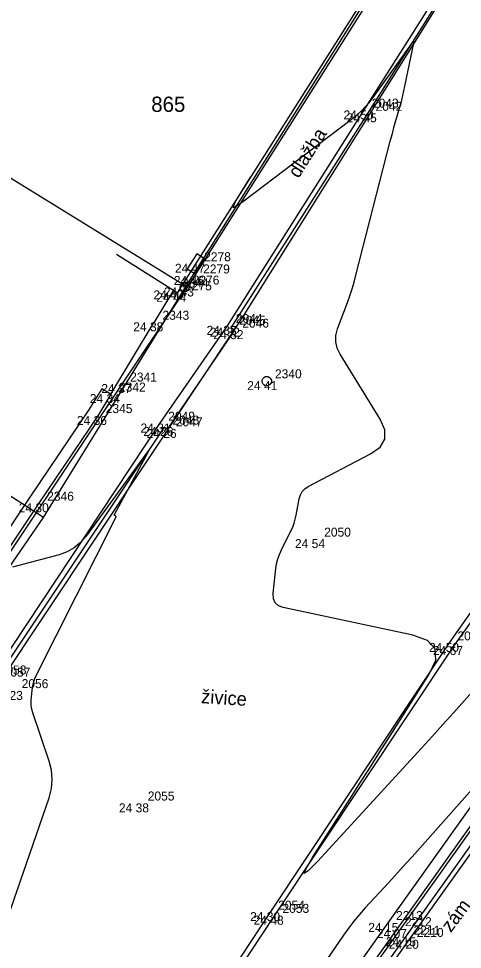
# Model space of a CAD drawing. Extents: x -702257 to -701487, y -1009871 to -1008841.
# Drawn here: x -701816.13 to -701803.78, y -1009459.56 to -1009433.63 of the extents above; entities that cross this region are included whole.
import ezdxf

# ---------------------------------------------------------------- set-up
doc = ezdxf.new("R2010")
doc.units = 0
for name, color, linetype in [('Ex_Minor Contours', 7, 'Continuous'), ('Z_body', 7, 'Continuous'), ('Z_body_cisla', 7, 'Continuous'), ('Z_body_vysky_redukovane', 7, 'Continuous'), ('Z_budova', 7, 'Continuous'), ('Z_katastr_cisla_stavebni', 7, 'Continuous'), ('Z_katastr_hranice', 7, 'Continuous'), ('Z_katastr_vnitrni_kresba', 7, 'Continuous'), ('Z_komunikace', 7, 'Continuous'), ('Z_obruba', 7, 'Continuous'), ('Z_pilire', 7, 'Continuous'), ('Z_ploty', 7, 'Continuous'), ('Z_popisy', 7, 'Continuous'), ('Z_rozhranni', 7, 'Continuous'), ('Z_site_kanalizace_znaky', 7, 'Continuous'), ('Z_site_vodovod_znaky', 7, 'Continuous'), ('Z_vstupy', 7, 'Continuous'), ('Z_zlabek', 7, 'Continuous')]:
    doc.layers.add(name, color=color, linetype=linetype)

# ---------------------------------------------------------------- blocks, each defined once
blk = doc.blocks.new('POINT_DISPLAY')
blk.add_line((0, 0), (0, 0))
blk = doc.blocks.new('Z15')
blk.add_circle((0, 0), 0.125)
blk = doc.blocks.new('Z666')
for p, q in [((-0.25, 0.13), (-0.25, -0.13)), ((0.25, 0.13), (-0.25, 0.13)), ((0.25, -0.13), (0.25, 0.13)), ((-0.25, -0.13), (0.25, -0.13))]:
    blk.add_line(p, q)
blk = doc.blocks.new('Z614')
for p, q in [((-0.13, 0.03), (-0.1, 0.08)), ((-0.13, -0.03), (-0.13, 0.03)), ((-0.1, 0.08), (-0.08, 0.1)), ((-0.08, 0.1), (-0.03, 0.13)), ((-0.03, 0.13), (0.03, 0.13)), ((0.03, 0.13), (0.08, 0.1)), ((0.08, 0.1), (0.1, 0.08)), ((0.1, 0.08), (0.13, 0.03)), ((0.13, 0.03), (0.13, -0.03)), ((-0.1, -0.08), (-0.13, -0.03)), ((-0.08, -0.1), (-0.1, -0.08)), ((-0.03, -0.13), (-0.08, -0.1)), ((0.03, -0.13), (-0.03, -0.13)), ((0.08, -0.1), (0.03, -0.13)), ((0.1, -0.08), (0.08, -0.1)), ((0.13, -0.03), (0.1, -0.08))]:
    blk.add_line(p, q)

msp = doc.modelspace()

# ---------------------------------------------------------------- linework, layer by layer
at = {"layer": 'Ex_Minor Contours'}
for points in [[(-701802.464, -1009451.204), (-701804.025, -1009452.96), (-701804.324, -1009453.295), (-701804.624, -1009453.628), (-701804.926, -1009453.96), (-701805.229, -1009454.291), (-701807.819, -1009457.106), (-701808.077, -1009457.371), (-701808.186, -1009457.441), (-701808.145, -1009457.318), (-701807.956, -1009457.001), (-701806.897, -1009455.343), (-701806.633, -1009454.929), (-701806.368, -1009454.514), (-701806.105, -1009454.099), (-701805.841, -1009453.684), (-701804.704, -1009451.894), (-701804.525, -1009451.498), (-701804.542, -1009451.185), (-701804.754, -1009450.953), (-701805.162, -1009450.805), (-701808.767, -1009450.038), (-701808.904, -1009449.988), (-701808.997, -1009449.906), (-701809.045, -1009449.792), (-701809.05, -1009449.646), (-701808.975, -1009448.95), (-701808.954, -1009448.814), (-701808.922, -1009448.683), (-701808.877, -1009448.554), (-701808.821, -1009448.43), (-701808.555, -1009447.899), (-701808.506, -1009447.794), (-701808.466, -1009447.686), (-701808.433, -1009447.576), (-701808.408, -1009447.463), (-701808.324, -1009447.005), (-701808.292, -1009446.898), (-701808.241, -1009446.806), (-701808.168, -1009446.73), (-701808.075, -1009446.668), (-701806.336, -1009445.756), (-701806.076, -1009445.569), (-701805.945, -1009445.345), (-701805.944, -1009445.087), (-701806.071, -1009444.793), (-701807.189, -1009442.981), (-701807.271, -1009442.811), (-701807.31, -1009442.636), (-701807.306, -1009442.458), (-701807.259, -1009442.275), (-701806.983, -1009441.535), (-701806.916, -1009441.349), (-701806.855, -1009441.161), (-701806.798, -1009440.972), (-701806.747, -1009440.782), (-701805.789, -1009437.049), (-701805.756, -1009436.921), (-701805.722, -1009436.793), (-701805.687, -1009436.666), (-701805.651, -1009436.538), (-701805.507, -1009436.029), (-701805.472, -1009435.902), (-701805.44, -1009435.774), (-701805.41, -1009435.645), (-701805.383, -1009435.516), (-701805.138, -1009434.314), (-701805.131, -1009434.266), (-701805.137, -1009434.247), (-701805.154, -1009434.256), (-701805.184, -1009434.295), (-701805.329, -1009434.507), (-701805.365, -1009434.56), (-701805.402, -1009434.613), (-701805.439, -1009434.666), (-701805.476, -1009434.718), (-701806.248, -1009435.796), (-701806.395, -1009435.987), (-701806.556, -1009436.165), (-701806.73, -1009436.33), (-701806.916, -1009436.483), (-701809.903, -1009438.745), (-701809.93, -1009438.764), (-701809.957, -1009438.782), (-701809.984, -1009438.8), (-701810.012, -1009438.816), (-701810.125, -1009438.881), (-701810.149, -1009438.891), (-701810.161, -1009438.89), (-701810.163, -1009438.878), (-701810.154, -1009438.854), (-701810.094, -1009438.727), (-701810.079, -1009438.696), (-701810.063, -1009438.666), (-701810.046, -1009438.636), (-701810.028, -1009438.606), (-701809.68, -1009438.049)], [(-701817.509, -1009461.764), (-701815.289, -1009455.332), (-701815.223, -1009455.077), (-701815.2, -1009454.822), (-701815.221, -1009454.566), (-701815.286, -1009454.311), (-701815.747, -1009452.942), (-701815.77, -1009452.859), (-701815.783, -1009452.775), (-701815.788, -1009452.691), (-701815.783, -1009452.605), (-701815.746, -1009452.26), (-701815.733, -1009452.174), (-701815.713, -1009452.091), (-701815.685, -1009452.011), (-701815.649, -1009451.932), (-701813.424, -1009447.509), (-701813.422, -1009447.501), (-701813.422, -1009447.495), (-701813.426, -1009447.49), (-701813.432, -1009447.485), (-701813.462, -1009447.468), (-701813.468, -1009447.464), (-701813.471, -1009447.458), (-701813.471, -1009447.452), (-701813.469, -1009447.445), (-701812.531, -1009445.707), (-701812.509, -1009445.665), (-701812.504, -1009445.649), (-701812.516, -1009445.66), (-701812.545, -1009445.698), (-701812.692, -1009445.902), (-701812.729, -1009445.953), (-701812.766, -1009446.004), (-701812.803, -1009446.055), (-701812.84, -1009446.106), (-701814.254, -1009448.048), (-701814.409, -1009448.227), (-701814.586, -1009448.373), (-701814.786, -1009448.486), (-701815.009, -1009448.565), (-701816.305, -1009448.909)], [(-701802.052, -1009453.453), (-701805.185, -1009456.976), (-701805.346, -1009457.156), (-701805.508, -1009457.336), (-701805.67, -1009457.515), (-701805.833, -1009457.693), (-701806.487, -1009458.404), (-701806.648, -1009458.584), (-701806.801, -1009458.77), (-701806.948, -1009458.961), (-701807.088, -1009459.158), (-701807.899, -1009460.341)]]:
    msp.add_lwpolyline(points, dxfattribs=at)
at = {"layer": 'Z_budova'}
for p, q in [((-701806.28, -1009432.68), (-701811.72, -1009441.27)), ((-701811.72, -1009441.27), (-701813.41, -1009440.2))]:
    msp.add_line(p, q, dxfattribs=at)
at = {"layer": 'Z_katastr_hranice'}
for p, q in [((-701809.93, -1009442), (-701783.4, -1009399.55)), ((-701769.49, -1009408.19), (-701878.35, -1009561.73)), ((-701811.47, -1009441.08), (-701806.14, -1009432.6)), ((-701815.44, -1009447.53), (-701811.47, -1009441.08)), ((-701823.73, -1009462.73), (-701809.93, -1009442)), ((-701815.44, -1009447.53), (-701820.55, -1009444.23)), ((-701816.89, -1009449.63), (-701815.44, -1009447.53))]:
    msp.add_line(p, q, dxfattribs=at)
at = {"layer": 'Z_katastr_vnitrni_kresba'}
msp.add_line((-701819.16, -1009436.35), (-701811.47, -1009441.08), dxfattribs=at)
at = {"layer": 'Z_komunikace'}
for p, q in [((-701801.45, -1009428.36), (-701806.42, -1009436.27)), ((-701806.42, -1009436.27), (-701810.23, -1009442.24)), ((-701810.13, -1009442.31), (-701810.23, -1009442.24)), ((-701810.13, -1009442.31), (-701811.99, -1009445.06)), ((-701812.08, -1009445.01), (-701816.77, -1009452.04)), ((-701811.99, -1009445.06), (-701812.08, -1009445.01)), ((-701803.08, -1009449.49), (-701804.15, -1009451.02)), ((-701804.15, -1009451.02), (-701809.13, -1009458.52)), ((-701809.13, -1009458.52), (-701814.48, -1009466.61))]:
    msp.add_line(p, q, dxfattribs=at)
at = {"layer": 'Z_obruba'}
for p, q in [((-701806.53, -1009436.19), (-701801.53, -1009428.32)), ((-701810.32, -1009442.19), (-701806.53, -1009436.19)), ((-701812.2, -1009444.91), (-701810.32, -1009442.19)), ((-701816.88, -1009451.97), (-701812.2, -1009444.91)), ((-701804.02, -1009451.11), (-701802.95, -1009449.6)), ((-701809.01, -1009458.62), (-701804.02, -1009451.11)), ((-701805.37, -1009459.22), (-701799.6, -1009451.09)), ((-701799.5, -1009451.17), (-701805.27, -1009459.29)), ((-701814.37, -1009466.71), (-701809.01, -1009458.62)), ((-701810.89, -1009466.99), (-701805.37, -1009459.22)), ((-701805.27, -1009459.29), (-701810.79, -1009467.05))]:
    msp.add_line(p, q, dxfattribs=at)
at = {"layer": 'Z_ploty'}
for p, q in [((-701813.82, -1009443.94), (-701814.19, -1009444.54)), ((-701813.57, -1009444.09), (-701813.82, -1009443.94)), ((-701813.57, -1009444.09), (-701813.93, -1009444.7)), ((-701814.19, -1009444.54), (-701815.82, -1009446.96)), ((-701813.93, -1009444.7), (-701815.57, -1009447.13)), ((-701815.82, -1009446.96), (-701817.36, -1009449.26)), ((-701815.57, -1009447.13), (-701817.11, -1009449.43))]:
    msp.add_line(p, q, dxfattribs=at)
at = {"layer": 'Z_rozhranni'}
for p, q in [((-701811.23, -1009440.8), (-701806.45, -1009433.24)), ((-701813.25, -1009443.81), (-701811.23, -1009440.8)), ((-701817.12, -1009449.61), (-701813.25, -1009443.81))]:
    msp.add_line(p, q, dxfattribs=at)
at = {"layer": 'Z_vstupy'}
for p in [(-701811.82, -1009441.2), (-701813.57, -1009444.09)]:
    msp.add_line(p, (-701812.36, -1009442.09), dxfattribs=at)
at = {"layer": 'Z_zlabek'}
for p, q in [((-701800.1, -1009450.73), (-701805.86, -1009458.82)), ((-701805.6, -1009458.99), (-701799.85, -1009450.92)), ((-701805.86, -1009458.82), (-701811.4, -1009466.6)), ((-701811.14, -1009466.75), (-701805.6, -1009458.99))]:
    msp.add_line(p, q, dxfattribs=at)

# ---------------------------------------------------------------- block references
at = {"layer": 'Z_body'}
for p in [(-701806.53, -1009436.19), (-701806.42, -1009436.27), (-701811.2, -1009440.46), (-701811.23, -1009440.8), (-701811.82, -1009441.2), (-701811.51, -1009441.12), (-701811.72, -1009441.27), (-701812.36, -1009442.09), (-701810.32, -1009442.19), (-701810.23, -1009442.24), (-701810.13, -1009442.31), (-701809.23, -1009443.73), (-701813.25, -1009443.81), (-701813.57, -1009444.09), (-701813.93, -1009444.7), (-701812.2, -1009444.91), (-701812.08, -1009445.01), (-701811.99, -1009445.06), (-701815.57, -1009447.13), (-701807.86, -1009448.13), (-701804.15, -1009451.02), (-701804.02, -1009451.11), (-701812.76, -1009455.49), (-701809.13, -1009458.52), (-701809.01, -1009458.62), (-701805.86, -1009458.82), (-701805.6, -1009458.99), (-701805.37, -1009459.22), (-701805.27, -1009459.29)]:
    msp.add_blockref('POINT_DISPLAY', p, dxfattribs=at)
at = {"layer": 'Z_pilire', "rotation": 57.6}
msp.add_blockref('Z666', (-701811.2, -1009440.46), dxfattribs=at)
at = {"layer": 'Z_site_kanalizace_znaky'}
msp.add_blockref('Z15', (-701811.51, -1009441.12), dxfattribs=at)
at = {"layer": 'Z_site_vodovod_znaky'}
msp.add_blockref('Z614', (-701809.23, -1009443.73), dxfattribs=at)

# ---------------------------------------------------------------- texts
at = {"layer": 'Z_body_cisla'}
for s, p in [('2043', (-701806.3, -1009436.11)), ('2042', (-701806.2, -1009436.2)), ('2278', (-701810.97, -1009440.39)), ('2279', (-701811, -1009440.73)), ('2344', (-701811.59, -1009441.12)), ('2275', (-701811.5, -1009441.2)), ('2276', (-701811.29, -1009441.04)), ('2343', (-701812.13, -1009442.02)), ('2044', (-701810.09, -1009442.11)), ('2045', (-701810, -1009442.16)), ('2046', (-701809.91, -1009442.24)), ('2341', (-701813.03, -1009443.74)), ('2340', (-701809, -1009443.65)), ('2342', (-701813.34, -1009444.02)), ('2345', (-701813.71, -1009444.62)), ('2049', (-701811.97, -1009444.83)), ('2048', (-701811.85, -1009444.94)), ('2047', (-701811.76, -1009444.99)), ('2346', (-701815.34, -1009447.06)), ('2050', (-701807.63, -1009448.06)), ('2051', (-701803.92, -1009450.95)), ('2058', (-701816.66, -1009451.9)), ('2057', (-701816.55, -1009451.96)), ('2056', (-701816.05, -1009452.28)), ('2055', (-701812.54, -1009455.41)), ('2054', (-701808.91, -1009458.45)), ('2053', (-701808.79, -1009458.54)), ('2213', (-701805.63, -1009458.74)), ('2212', (-701805.38, -1009458.91)), ('2211', (-701805.14, -1009459.15)), ('2210', (-701805.05, -1009459.21))]:
    msp.add_text(s, height=0.25, dxfattribs=at).set_placement(p)
at = {"layer": 'Z_body_vysky_redukovane'}
for s, p in [('24 50', (-701807.093, -1009436.44)), ('24 45', (-701807.003, -1009436.52)), ('24 47', (-701811.783, -1009440.71)), ('24 46', (-701811.813, -1009441.05)), ('24 40', (-701812.382, -1009441.45)), ('24 43', (-701812.093, -1009441.37)), ('24 44', (-701812.303, -1009441.52)), ('24 38', (-701812.943, -1009442.34)), ('24 37', (-701810.903, -1009442.44)), ('24 32', (-701810.813, -1009442.49)), ('24 32', (-701810.713, -1009442.56)), ('24 41', (-701809.772, -1009443.98)), ('24 37', (-701813.833, -1009444.06)), ('24 34', (-701814.153, -1009444.34)), ('24 36', (-701814.513, -1009444.95)), ('24 31', (-701812.742, -1009445.16)), ('24 26', (-701812.663, -1009445.26)), ('24 26', (-701812.573, -1009445.31)), ('24 30', (-701816.132, -1009447.38)), ('24 54', (-701808.443, -1009448.38)), ('24 50', (-701804.713, -1009451.27)), ('24 67', (-701804.603, -1009451.36)), ('24 23', (-701816.853, -1009452.61)), ('24 38', (-701813.343, -1009455.74)), ('24 30', (-701809.693, -1009458.77)), ('24 48', (-701809.593, -1009458.87)), ('24 15', (-701806.402, -1009459.07)), ('24 07', (-701806.162, -1009459.24)), ('24 15', (-701805.912, -1009459.47)), ('24 20', (-701805.833, -1009459.54))]:
    msp.add_text(s, height=0.25, dxfattribs=at).set_placement(p)
at = {"layer": 'Z_katastr_cisla_stavebni'}
msp.add_text('865', height=0.425, dxfattribs=at).set_placement((-701812.443, -1009436.23))
at = {"layer": 'Z_popisy'}
for s, rotation, p in [('dlažba', 57.6, (-701808.344, -1009438.098)), ('živice', 356.4, (-701811.063, -1009452.697)), ('zám. dlažba', 53.1, (-701804.107, -1009459.107))]:
    msp.add_text(s, height=0.38, rotation=rotation, dxfattribs=at).set_placement(p)

doc.saveas('drawing.dxf')
